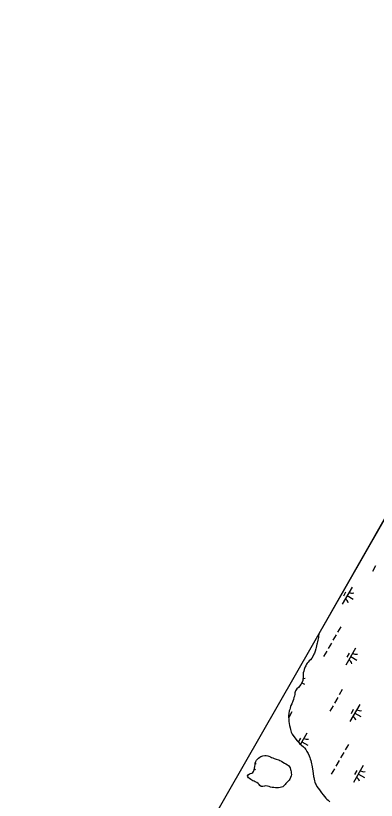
# Model space of a CAD drawing. Extents: x 3930721 to 3950824, y 220441 to 242861.
# Drawn here: x 3937829 to 3938750, y 233943 to 235948 of the extents above; entities that cross this region are included whole.
import ezdxf

# ---------------------------------------------------------------- set-up
doc = ezdxf.new("R2010")
doc.units = 0
doc.layers.add('V-GRID-FRAM', color=7, linetype='Continuous')
doc.layers.add('V-WETL-SWMP', color=7, linetype='Continuous')

msp = doc.modelspace()

# ---------------------------------------------------------------- linework, layer by layer
at = {"layer": 'V-GRID-FRAM'}
msp.add_lwpolyline([(3948829, 235080.9), (3941569.4, 222286.8), (3934009.8, 226348.1), (3941449.6, 239338.6), (3948829, 235080.9)], dxfattribs=at)
at = {"layer": 'V-WETL-SWMP'}
for p, q in [((3938776.4, 234670.9), (3938603.1, 234368.4)), ((3938748, 234541.5), (3938740, 234527.6)), ((3938687.9, 234487.5), (3938663, 234444.2)), ((3938671.7, 234474.9), (3938665.8, 234464.5)), ((3938675.4, 234465.9), (3938691.1, 234456.9)), ((3938659, 234386.2), (3938651.1, 234372.3)), ((3938603.1, 234366.2), (3938602.7, 234363)), ((3938603.1, 234368.4), (3938603.1, 234366.2)), ((3938599.7, 234347.5), (3938599, 234344.4)), ((3938600.5, 234352.1), (3938599.7, 234347.5)), ((3938602, 234359), (3938600.5, 234352.1)), ((3938602.7, 234363), (3938602, 234359)), ((3938647.1, 234365.3), (3938639.2, 234351.5)), ((3938595.4, 234329.3), (3938593.7, 234323.9)), ((3938596.1, 234332.8), (3938595.4, 234329.3)), ((3938597.3, 234337.8), (3938596.1, 234332.8)), ((3938598.2, 234341.4), (3938597.3, 234337.8)), ((3938599, 234344.4), (3938598.2, 234341.4)), ((3938635.2, 234344.5), (3938627.2, 234330.6)), ((3938697, 234331.7), (3938672.2, 234288.3)), ((3938585, 234305.9), (3938581.6, 234301.8)), ((3938588.5, 234311.6), (3938585, 234305.9)), ((3938590.7, 234315.8), (3938588.5, 234311.6)), ((3938591.9, 234318.8), (3938590.7, 234315.8)), ((3938593.7, 234323.9), (3938591.9, 234318.8)), ((3938623.3, 234323.7), (3938615.3, 234309.8)), ((3938680.9, 234319), (3938674.9, 234308.6)), ((3938684.6, 234310), (3938700.2, 234301)), ((3938569.9, 234286.7), (3938568.5, 234283.9)), ((3938572, 234290.3), (3938569.9, 234286.7)), ((3938573.7, 234292.8), (3938572, 234290.3)), ((3938575.9, 234295.7), (3938573.7, 234292.8)), ((3938578.5, 234298.7), (3938575.9, 234295.7)), ((3938581.6, 234301.8), (3938578.5, 234298.7)), ((3938563.6, 234268.2), (3938563.4, 234264.9)), ((3938564.5, 234272.6), (3938563.6, 234268.2)), ((3938565.9, 234276.8), (3938564.5, 234272.6)), ((3938566.8, 234279.8), (3938565.9, 234276.8)), ((3938568.5, 234283.9), (3938566.8, 234279.8)), ((3938562, 234249.1), (3938560.9, 234244.9)), ((3938562.4, 234252.1), (3938562, 234249.1)), ((3938562.8, 234256.9), (3938562.4, 234252.1)), ((3938563.1, 234260.4), (3938562.8, 234256.9)), ((3938563.4, 234264.9), (3938563.1, 234260.4)), ((3938546.7, 234227.2), (3938543.8, 234222.5)), ((3938550.9, 234231.3), (3938546.7, 234227.2)), ((3938553.8, 234234.3), (3938550.9, 234231.3)), ((3938557.5, 234238.4), (3938553.8, 234234.3)), ((3938560.9, 234244.9), (3938557.5, 234238.4)), ((3938559.9, 234242.8), (3938566.3, 234239.1)), ((3938663.2, 234226), (3938655.3, 234212.1)), ((3938540.8, 234209.1), (3938539.7, 234205.4)), ((3938541.5, 234214), (3938540.8, 234209.1)), ((3938542.3, 234217.1), (3938541.5, 234214)), ((3938543.8, 234222.5), (3938542.3, 234217.1)), ((3938533.9, 234189.5), (3938532.1, 234185.3)), ((3938536.8, 234196.4), (3938533.9, 234189.5)), ((3938538.2, 234200.4), (3938536.8, 234196.4)), ((3938539.7, 234205.4), (3938538.2, 234200.4)), ((3938651.3, 234205.1), (3938643.3, 234191.2)), ((3938707.5, 234187.1), (3938682.6, 234143.7)), ((3938527.7, 234170.9), (3938526.2, 234164.3)), ((3938534.3, 234168.4), (3938526.4, 234154.5)), ((3938528.8, 234174.9), (3938527.7, 234170.9)), ((3938529.7, 234178.1), (3938528.8, 234174.9)), ((3938531, 234182.3), (3938529.7, 234178.1)), ((3938532.1, 234185.3), (3938531, 234182.3)), ((3938639.4, 234184.3), (3938631.4, 234170.4)), ((3938691.3, 234174.5), (3938685.4, 234164)), ((3938695.1, 234165.4), (3938710.7, 234156.5)), ((3938526.2, 234164.3), (3938526, 234158.3)), ((3938526, 234158.3), (3938526, 234153.9)), ((3938526, 234153.9), (3938526.4, 234150.5)), ((3938526.4, 234150.5), (3938526.9, 234144.4)), ((3938526.9, 234144.4), (3938527.6, 234139.3)), ((3938527.6, 234139.3), (3938528.4, 234133.5)), ((3938528.4, 234133.5), (3938529.7, 234127.6)), ((3938529.7, 234127.6), (3938530.7, 234123.8)), ((3938530.7, 234123.8), (3938532.7, 234117.1)), ((3938532.7, 234117.1), (3938534.7, 234112.1)), ((3938534.7, 234112.1), (3938539, 234105.3)), ((3938539, 234105.3), (3938542.4, 234101.2)), ((3938572.3, 234113.9), (3938556.3, 234086)), ((3938542.4, 234101.2), (3938544.6, 234098.5)), ((3938544.6, 234098.5), (3938548.1, 234094.3)), ((3938548.1, 234094.3), (3938551.9, 234090.4)), ((3938556.2, 234101.2), (3938550.6, 234091.6)), ((3938551.9, 234090.4), (3938553.9, 234088.1)), ((3938553.9, 234088.1), (3938559.1, 234083.6)), ((3938559.9, 234092.2), (3938575.5, 234083.3)), ((3938678.7, 234085.7), (3938670.7, 234071.9)), ((3938559.1, 234083.6), (3938563.9, 234079.3)), ((3938563.9, 234079.3), (3938566.7, 234076.5)), ((3938566.7, 234076.5), (3938569.9, 234072.4)), ((3938569.9, 234072.4), (3938572.9, 234067.5)), ((3938572.9, 234067.5), (3938576.1, 234062.2)), ((3938576.1, 234062.2), (3938578.5, 234056)), ((3938578.5, 234056), (3938580.2, 234051.7)), ((3938580.2, 234051.7), (3938581.1, 234048.6)), ((3938581.1, 234048.6), (3938582.7, 234044.1)), ((3938666.7, 234064.9), (3938658.8, 234051)), ((3938582.7, 234044.1), (3938584.8, 234036)), ((3938584.8, 234036), (3938585.3, 234032.7)), ((3938585.3, 234032.7), (3938586, 234027.9)), ((3938586, 234027.9), (3938586.8, 234021.9)), ((3938654.8, 234044.1), (3938646.9, 234030.2)), ((3938716.6, 234031.2), (3938691.8, 233987.8)), ((3938438.6, 234023.1), (3938441.6, 234021.4)), ((3938586.8, 234021.9), (3938587.5, 234018.2)), ((3938587.5, 234018.2), (3938589.8, 234003.8)), ((3938642.9, 234023.3), (3938634.9, 234009.4)), ((3938700.5, 234018.6), (3938694.5, 234008.2)), ((3938704.2, 234009.5), (3938719.8, 234000.6)), ((3938589.8, 234003.8), (3938590.3, 234000.9)), ((3938590.3, 234000.9), (3938591.3, 233996.3)), ((3938591.3, 233996.3), (3938592.3, 233992.1)), ((3938592.3, 233992.1), (3938593.2, 233989.2)), ((3938593.2, 233989.2), (3938595, 233984.8)), ((3938595, 233984.8), (3938596.4, 233982.2)), ((3938596.4, 233982.2), (3938598.5, 233978.3)), ((3938598.5, 233978.3), (3938601.4, 233973.8)), ((3938601.4, 233973.8), (3938604.5, 233969.4)), ((3938604.5, 233969.4), (3938606.4, 233967.1)), ((3938606.4, 233967.1), (3938610.4, 233962.1)), ((3938610.4, 233962.1), (3938614.5, 233957)), ((3938614.5, 233957), (3938618, 233952.2)), ((3938618, 233952.2), (3938621.3, 233948.2)), ((3938621.3, 233948.2), (3938623.4, 233945.8)), ((3938623.4, 233945.8), (3938626.7, 233942.8)), ((3938626.7, 233942.8), (3938631.4, 233938.6))]:
    msp.add_line(p, q, dxfattribs=at)
msp.add_lwpolyline([(3938426.2, 233998), (3938423.6, 234000), (3938421.8, 234002.4), (3938420.8, 234005.5), (3938422.9, 234008), (3938425.8, 234010.1), (3938428.7, 234011.2), (3938432.1, 234012.1), (3938434.8, 234013.7), (3938436.7, 234016.7), (3938438.1, 234020.8), (3938439, 234024.9), (3938439.7, 234029.3), (3938440.2, 234033.9), (3938441, 234037.8), (3938442.4, 234042.1), (3938444.1, 234045.4), (3938446.4, 234048.1), (3938449.1, 234050.7), (3938452.6, 234053.1), (3938455.3, 234054.4), (3938459.9, 234055.9), (3938464.9, 234057.1), (3938468.9, 234057), (3938472.7, 234056.1), (3938475.9, 234055.1), (3938479.4, 234053.9), (3938482.7, 234052.3), (3938486, 234050.9), (3938489.2, 234049.8), (3938494.1, 234047.9), (3938500.7, 234045.9), (3938503.9, 234044.8), (3938507.9, 234042.5), (3938511.6, 234040.2), (3938515.5, 234038), (3938518.7, 234036.1), (3938523.1, 234033.5), (3938525.9, 234031.2), (3938528.1, 234028.5), (3938529.8, 234025.3), (3938531.2, 234021.7), (3938531.9, 234018.7), (3938532.6, 234015.3), (3938532.9, 234012.1), (3938533.1, 234008.5), (3938532.7, 234005), (3938531.2, 234001.1), (3938529.5, 233997.1), (3938527.3, 233994), (3938524.2, 233990.4), (3938521.8, 233988), (3938519.3, 233985.4), (3938516.8, 233982.7), (3938513.6, 233979.5), (3938511.1, 233977.4), (3938507.9, 233976), (3938504.5, 233975.1), (3938500.2, 233974.4), (3938496.2, 233974.2), (3938492.1, 233974.5), (3938488, 233975), (3938484.1, 233975.4), (3938479.8, 233976.6), (3938476, 233977.8), (3938471.8, 233979.1), (3938467.3, 233979.6), (3938464.1, 233978.8), (3938460.4, 233977.8), (3938455.6, 233978.3), (3938452.7, 233980.2), (3938450.5, 233983.1), (3938448, 233985.7), (3938444.9, 233988.2), (3938441, 233990), (3938437.8, 233991.2), (3938434.8, 233992.6), (3938432.1, 233993.8), (3938429.1, 233995.5)], close=True, dxfattribs=at)
for centre, start, end in [((3938689.4, 234489.7), 239.4279, 280.9715), ((3938661.9, 234441.8), 19.4279, 60.9715), ((3938698.5, 234333.8), 239.4279, 280.9715), ((3938671.1, 234285.9), 19.4279, 60.9715), ((3938564.6, 234271.9), 263.3278, 280.9715), ((3938537.2, 234224), 19.4279, 30.2317), ((3938709, 234189.3), 239.4279, 280.9715), ((3938681.5, 234141.3), 19.4279, 60.9715), ((3938573.8, 234116.1), 239.4279, 280.9715), ((3938439.9, 234054.2), 272.6303, 280.9715), ((3938718.1, 234033.4), 239.4279, 280.9715), ((3938690.7, 233985.5), 19.4279, 60.9715)]:
    msp.add_arc(centre, 17.6, start, end, dxfattribs=at)

doc.saveas('drawing.dxf')
